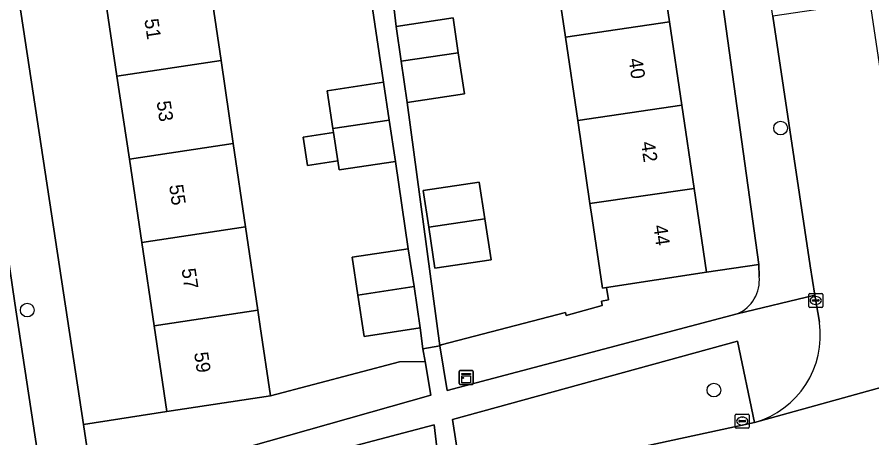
# Model space of a CAD drawing. Extents: x 159053 to 160042, y 380449 to 381423.
# Drawn here: x 159335.9 to 159396.8, y 380966 to 380996 of the extents above; entities that cross this region are included whole.
import ezdxf

# ---------------------------------------------------------------- set-up
doc = ezdxf.new("R2010")
doc.units = 0
for name, color, linetype in [('IMGEO_Berm_groen', 7, 'Continuous'), ('IMGEO_Boom', 7, 'Continuous'), ('IMGEO_Erf', 7, 'Continuous'), ('IMGEO_Groenvoorziening', 7, 'Continuous'), ('IMGEO_Hek', 7, 'Continuous'), ('IMGEO_Kast', 7, 'Continuous'), ('IMGEO_Kolk', 7, 'Continuous'), ('IMGEO_Pand', 7, 'Continuous'), ('IMGEO_Pand_nummerreeks', 7, 'Continuous'), ('IMGEO_Rijbaan_lokaal_open', 7, 'Continuous'), ('IMGEO_Voetpad_open', 7, 'Continuous')]:
    doc.layers.add(name, color=color, linetype=linetype)

msp = doc.modelspace()

# ---------------------------------------------------------------- linework, layer by layer
at = {"layer": 'IMGEO_Berm_groen'}
for points in [[(159388.428, 380967.108), (159387.225, 380972.889), (159366.899, 380967.312), (159367.643, 380962.568), (159370.309, 380963.188)], [(159366.136, 380962.294), (159365.601, 380966.935), (159344.071, 380961.252), (159344.647, 380957.669)]]:
    msp.add_lwpolyline(points, close=True, dxfattribs=at)
at = {"layer": 'IMGEO_Boom'}
for centre in [(159390.289, 380988.092), (159336.599, 380975.118), (159385.538, 380969.41)]:
    msp.add_circle(centre, 0.489, dxfattribs=at)
at = {"layer": 'IMGEO_Erf'}
for points in [[(159373.62, 381055.349), (159374.491, 381049.393), (159375.363, 381043.436), (159376.234, 381037.479), (159377.126, 381031.385), (159375.2, 381031.103), (159375.639, 381028.098), (159376.079, 381025.09), (159377.975, 381025.368), (159378.859, 381019.396), (159379.737, 381013.46), (159380.615, 381007.525), (159381.494, 381001.59), (159381.729, 381000), (159382.372, 380995.654), (159383.25, 380989.719), (159384.129, 380983.783), (159385.012, 380977.812), (159388.726, 380978.358), (159385.752, 381000), (159373.296, 381085.027)], [(159323.886, 381079.531), (159335.584, 381000), (159340.592, 380966.957), (159346.553, 380967.887), (159345.643, 380973.994), (159344.758, 380979.928), (159343.874, 380985.863), (159342.99, 380991.797), (159342.105, 380997.732), (159341.767, 381000), (159341.221, 381003.666), (159340.336, 381009.601), (159339.452, 381015.535), (159338.541, 381021.645), (159340.28, 381021.899), (159339.845, 381024.87), (159339.41, 381027.841), (159337.678, 381027.588), (159336.784, 381033.695), (159335.916, 381039.632), (159335.047, 381045.569), (159334.178, 381051.506)], [(159362.092, 381001.994), (159362.878, 380995.342), (159366.947, 380995.943), (159367.313, 380993.463), (159367.748, 380990.525), (159363.679, 380989.924), (159366.011, 380972.559), (159366.106, 380972.639), (159374.95, 380974.953), (159374.994, 380974.737), (159377.563, 380975.448), (159377.529, 380975.76), (159378.018, 380975.855), (159377.89, 380976.733), (159377.6, 380976.689), (159376.86, 380981.634), (159376.702, 380982.703), (159375.825, 380988.639), (159374.948, 380994.574), (159374.146, 381000)], [(159349.53, 380998.855), (159350.404, 380992.919), (159351.278, 380986.983), (159352.153, 380981.047), (159353.027, 380975.111), (159353.198, 380973.952), (159353.931, 380969.005), (159363.131, 380971.436), (159364.944, 380971.449), (159364.787, 380972.349), (159364.606, 380973.843), (159360.597, 380973.235), (159360.149, 380976.188), (159359.741, 380978.883), (159363.75, 380979.491), (159362.837, 380985.712), (159358.828, 380985.104), (159358.728, 380985.762), (159356.57, 380985.434), (159356.264, 380987.451), (159358.422, 380987.778), (159358.38, 380988.057), (159357.972, 380990.752), (159361.981, 380991.36), (159361.068, 380997.581)]]:
    msp.add_lwpolyline(points, dxfattribs=at)
msp.add_lwpolyline([(159369.208, 380981.613), (159369.649, 380978.701), (159365.653, 380978.096), (159365.208, 380981.032), (159364.814, 380983.632), (159368.81, 380984.237)], close=True, dxfattribs=at)
at = {"layer": 'IMGEO_Groenvoorziening'}
for points in [[(159388.759, 380977.514), (159388.726, 380978.358), (159385.012, 380977.812), (159377.89, 380976.733), (159378.018, 380975.855), (159377.529, 380975.76), (159377.563, 380975.448), (159374.994, 380974.737), (159374.95, 380974.953), (159366.106, 380972.639), (159366.011, 380972.559), (159366.52, 380969.384), (159387.185, 380974.856)], [(159365.361, 380969.055), (159364.944, 380971.449), (159363.131, 380971.436), (159353.931, 380969.005), (159346.553, 380967.887), (159340.592, 380966.957), (159340.834, 380965.36)], [(159343.633, 380962.89), (159365.361, 380969.055)]]:
    msp.add_lwpolyline(points, dxfattribs=at)
msp.add_arc((159386.196, 380977.237), 2.578, 292.56206, 6.17207, dxfattribs=at)
at = {"layer": 'IMGEO_Hek'}
for points in [[(159366.106, 380972.639), (159366.011, 380972.559)], [(159366.011, 380972.559), (159364.787, 380972.349)]]:
    msp.add_lwpolyline(points, dxfattribs=at)
at = {"layer": 'IMGEO_Kast'}
for p, q in [((159367.459, 380970.814), (159368.3, 380970.814)), ((159368.3, 380970.814), (159367.459, 380970.814)), ((159367.384, 380969.889), (159367.384, 380970.73)), ((159367.384, 380970.73), (159367.384, 380969.889)), ((159368.384, 380970.739), (159368.384, 380969.898)), ((159368.384, 380969.898), (159368.384, 380970.739)), ((159368.309, 380969.814), (159367.468, 380969.814)), ((159367.468, 380969.814), (159368.309, 380969.814))]:
    msp.add_line(p, q, dxfattribs=at)
for points in [[(159367.579, 380970.604), (159368.179, 380970.604), (159368.179, 380970.519), (159367.579, 380970.519), (159367.579, 380970.604)], [(159367.579, 380970.429), (159368.179, 380970.429), (159368.179, 380969.94), (159367.579, 380969.94), (159367.579, 380970.429)]]:
    msp.add_lwpolyline(points, dxfattribs=at)
msp.add_circle((159367.663, 380970.278), 0.0377, dxfattribs=at)
for centre, start, end in [((159367.462, 380970.736), 92.4484, 184.28452), ((159367.462, 380970.736), 92.4484, 184.28452), ((159368.306, 380970.736), 2.4484, 94.28452), ((159368.306, 380970.736), 2.4484, 94.28452), ((159367.462, 380969.892), 182.4484, 274.28452), ((159367.462, 380969.892), 182.4484, 274.28452), ((159368.306, 380969.892), 272.4484, 4.28452), ((159368.306, 380969.892), 272.4484, 4.28452)]:
    msp.add_arc(centre, 0.0779, start, end, dxfattribs=at)
at = {"layer": 'IMGEO_Kolk'}
for p, q in [((159392.365, 380976.301), (159393.217, 380976.301)), ((159392.29, 380975.375), (159392.29, 380976.227)), ((159392.549, 380975.795), (159392.549, 380975.807)), ((159392.987, 380975.758), (159392.589, 380975.758)), ((159392.592, 380975.844), (159392.99, 380975.844)), ((159392.778, 380976.081), (159392.803, 380976.081)), ((159393.033, 380975.807), (159393.033, 380975.795)), ((159393.291, 380976.227), (159393.291, 380975.375)), ((159393.217, 380975.301), (159392.365, 380975.301)), ((159392.801, 380975.521), (159392.776, 380975.521)), ((159387.056, 380966.777), (159387.056, 380967.629)), ((159387.131, 380967.703), (159387.983, 380967.703)), ((159387.315, 380967.197), (159387.315, 380967.209)), ((159387.753, 380967.16), (159387.355, 380967.16)), ((159387.358, 380967.246), (159387.756, 380967.246)), ((159387.544, 380967.483), (159387.569, 380967.483)), ((159387.799, 380967.209), (159387.799, 380967.197)), ((159388.057, 380967.629), (159388.057, 380966.777)), ((159387.983, 380966.703), (159387.131, 380966.703)), ((159387.567, 380966.923), (159387.542, 380966.923))]:
    msp.add_line(p, q, dxfattribs=at)
for points in [[(159392.365, 380976.301), (159393.217, 380976.301)], [(159392.29, 380975.375), (159392.29, 380976.227)], [(159393.291, 380976.227), (159393.291, 380975.375)], [(159393.217, 380975.301), (159392.365, 380975.301)], [(159387.056, 380966.777), (159387.056, 380967.629)], [(159387.131, 380967.703), (159387.983, 380967.703)], [(159388.057, 380967.629), (159388.057, 380966.777)], [(159387.983, 380966.703), (159387.131, 380966.703)]]:
    msp.add_lwpolyline(points, dxfattribs=at)
for centre, radius, start, end in [((159392.367, 380976.225), 0.0765, 91.55205, 178.44795), ((159392.367, 380976.225), 0.0765, 91.55205, 178.44795), ((159393.215, 380976.225), 0.0765, 1.55205, 88.44795), ((159393.215, 380976.225), 0.0765, 1.55205, 88.44795), ((159392.589, 380975.804), 0.0403, 85.87752, 175.75265), ((159392.586, 380975.794), 0.0366, 178.93798, 274.71019), ((159392.99, 380975.801), 0.043, 264.86636, 352.45326), ((159392.994, 380975.806), 0.0386, 1.73085, 96.63898), ((159392.367, 380975.377), 0.0765, 181.55205, 268.44795), ((159392.367, 380975.377), 0.0765, 181.55205, 268.44795), ((159393.215, 380975.377), 0.0765, 271.55205, 358.44795), ((159393.215, 380975.377), 0.0765, 271.55205, 358.44795), ((159387.133, 380967.627), 0.0765, 91.55205, 178.44795), ((159387.133, 380967.627), 0.0765, 91.55205, 178.44795), ((159387.355, 380967.206), 0.0403, 85.87752, 175.75265), ((159387.352, 380967.196), 0.0366, 178.93798, 274.71019), ((159387.756, 380967.203), 0.043, 264.86636, 352.45326), ((159387.76, 380967.208), 0.0386, 1.73085, 96.63898), ((159387.981, 380967.627), 0.0765, 1.55205, 88.44795), ((159387.981, 380967.627), 0.0765, 1.55205, 88.44795), ((159387.133, 380966.779), 0.0765, 181.55205, 268.44795), ((159387.133, 380966.779), 0.0765, 181.55205, 268.44795), ((159387.981, 380966.779), 0.0765, 271.55205, 358.44795), ((159387.981, 380966.779), 0.0765, 271.55205, 358.44795)]:
    msp.add_arc(centre, radius, start, end, dxfattribs=at)
for centre, major_axis, ratio, start_param, end_param in [((159392.777, 380975.801), (-0.387, 0.002), 0.722429, 4.712389, 7.853982), ((159392.802, 380975.801), (-0.39, 0.002), 0.717154, 1.570796, 4.712389), ((159387.543, 380967.203), (-0.387, 0.002), 0.722429, 4.712389, 7.853982), ((159387.568, 380967.203), (-0.39, 0.002), 0.717154, 1.570796, 4.712389)]:
    msp.add_ellipse(centre, major_axis=major_axis, ratio=ratio, start_param=start_param, end_param=end_param, dxfattribs=at)
at = {"layer": 'IMGEO_Pand'}
for points in [[(159374.948, 380994.574), (159382.372, 380995.654), (159381.729, 381000), (159381.494, 381001.59), (159374.071, 381000.51), (159374.146, 381000)], [(159350.404, 380992.919), (159349.53, 380998.855), (159342.105, 380997.732), (159342.99, 380991.797)], [(159362.878, 380995.342), (159363.243, 380992.871), (159367.313, 380993.463), (159366.947, 380995.943)], [(159375.825, 380988.639), (159383.25, 380989.719), (159382.372, 380995.654), (159374.948, 380994.574)], [(159367.313, 380993.463), (159363.243, 380992.871), (159363.679, 380989.924), (159367.748, 380990.525)], [(159351.278, 380986.983), (159350.404, 380992.919), (159342.99, 380991.797), (159343.874, 380985.863)], [(159358.38, 380988.057), (159362.39, 380988.664), (159361.981, 380991.36), (159357.972, 380990.752)], [(159375.825, 380988.639), (159376.702, 380982.703), (159384.129, 380983.783), (159383.25, 380989.719)], [(159362.39, 380988.664), (159358.38, 380988.057), (159358.422, 380987.778), (159358.728, 380985.762), (159358.828, 380985.104), (159362.837, 380985.712)], [(159358.422, 380987.778), (159356.264, 380987.451), (159356.57, 380985.434), (159358.728, 380985.762)], [(159351.278, 380986.983), (159343.874, 380985.863), (159344.758, 380979.928), (159352.153, 380981.047)], [(159369.208, 380981.613), (159368.81, 380984.237), (159364.814, 380983.632), (159365.208, 380981.032)], [(159376.702, 380982.703), (159376.86, 380981.634), (159377.6, 380976.689), (159377.89, 380976.733), (159385.012, 380977.812), (159384.129, 380983.783)], [(159369.208, 380981.613), (159365.208, 380981.032), (159365.653, 380978.096), (159369.649, 380978.701)], [(159345.643, 380973.994), (159353.027, 380975.111), (159352.153, 380981.047), (159344.758, 380979.928)], [(159364.159, 380976.795), (159363.75, 380979.491), (159359.741, 380978.883), (159360.149, 380976.188)], [(159364.159, 380976.795), (159360.149, 380976.188), (159360.597, 380973.235), (159364.606, 380973.843)], [(159345.643, 380973.994), (159346.553, 380967.887), (159353.931, 380969.005), (159353.198, 380973.952), (159353.027, 380975.111)]]:
    msp.add_lwpolyline(points, close=True, dxfattribs=at)
at = {"layer": 'IMGEO_Rijbaan_lokaal_open'}
for points in [[(159399.81, 380976.439), (159399.691, 380976.895), (159399.477, 380978.287), (159399.423, 380978.652), (159398.743, 380983.277), (159396.672, 380997.098), (159389.737, 380996.062), (159392.402, 380978.279), (159392.726, 380976.187), (159393.059, 380974.243)], [(159337.904, 380961.246), (159337.861, 380961.365), (159335.713, 380975.604), (159335.359, 380978.05), (159328.548, 380976.961), (159330.684, 380959.835)], [(159388.428, 380967.108), (159407.199, 380972.295)]]:
    msp.add_lwpolyline(points, dxfattribs=at)
msp.add_lwpolyline([(159411.991, 380968.337), (159420.412, 380970.666), (159424.234, 380971.723), (159430.149, 380973.358), (159428.84, 380978.256), (159427.679, 380977.936), (159407.199, 380972.295), (159388.428, 380967.108), (159370.309, 380963.188), (159371.327, 380958.167), (159387.418, 380961.568), (159405.884, 380966.636), (159407.297, 380967.024)], close=True, dxfattribs=at)
msp.add_arc((159386.65, 380973.332), 6.473, 285.94013, 8.08837, dxfattribs=at)
at = {"layer": 'IMGEO_Voetpad_open'}
for points in [[(159314.048, 381122.345), (159316.865, 381103.021), (159317.277, 381100.2), (159321.155, 381073.597), (159323.98, 381054.046), (159324.984, 381047.343), (159327.57, 381031.073), (159327.968, 381028.382), (159332.172, 381000), (159334.351, 380985.012), (159334.965, 380980.773), (159335.359, 380978.05), (159335.713, 380975.604), (159337.861, 380961.365), (159337.904, 380961.246), (159343.633, 380962.89)], [(159340.834, 380965.36), (159340.592, 380966.957), (159335.584, 381000), (159323.886, 381079.531), (159323.192, 381083.535), (159322.737, 381086.604), (159317.617, 381121.133)], [(159371.251, 381120.987), (159368.043, 381121.201), (159372.107, 381092.995), (159372.706, 381088.84), (159373.296, 381085.027), (159385.752, 381000), (159388.726, 380978.358), (159388.759, 380977.514)], [(159387.185, 380974.856), (159392.726, 380976.187), (159392.402, 380978.279), (159389.737, 380996.062), (159389.315, 380998.881), (159389.147, 381000), (159386.389, 381019.228), (159383.053, 381042.25), (159382.658, 381044.981), (159380.323, 381061.093), (159375.359, 381095.076)], [(159361.068, 380997.581), (159361.981, 380991.36), (159362.39, 380988.664), (159362.837, 380985.712), (159363.75, 380979.491), (159364.159, 380976.795), (159364.606, 380973.843), (159364.787, 380972.349), (159366.011, 380972.559), (159363.679, 380989.924), (159363.243, 380992.871), (159362.878, 380995.342), (159362.092, 381001.994)], [(159393.059, 380974.243), (159392.726, 380976.187), (159387.185, 380974.856), (159366.52, 380969.384), (159366.011, 380972.559), (159364.787, 380972.349), (159364.944, 380971.449), (159365.361, 380969.055), (159343.633, 380962.89), (159337.904, 380961.246)], [(159344.071, 380961.252), (159365.601, 380966.935), (159366.136, 380962.294), (159367.643, 380962.568), (159366.899, 380967.312), (159387.225, 380972.889), (159388.428, 380967.108)]]:
    msp.add_lwpolyline(points, dxfattribs=at)
for centre, radius, start, end in [((159386.196, 380977.237), 2.578, 292.56206, 6.17207), ((159386.65, 380973.332), 6.473, 285.94013, 8.08837)]:
    msp.add_arc(centre, radius, start, end, dxfattribs=at)

# ---------------------------------------------------------------- texts
at = {"layer": 'IMGEO_Pand_nummerreeks'}
for s, rotation, p in [('51', 278.47675, (159344.937, 380995.825)), ('40', 278.41665, (159379.448, 380993.008)), ('53', 278.47675, (159345.811, 380989.967)), ('42', 278.41665, (159380.327, 380987.069)), ('55', 278.47675, (159346.7, 380983.998)), ('44', 278.41665, (159381.206, 380981.122)), ('57', 278.47675, (159347.59, 380978.029)), ('59', 278.47675, (159348.48, 380972.06))]:
    msp.add_text(s, height=1, rotation=rotation, dxfattribs=at).set_placement(p)

doc.saveas('drawing.dxf')
